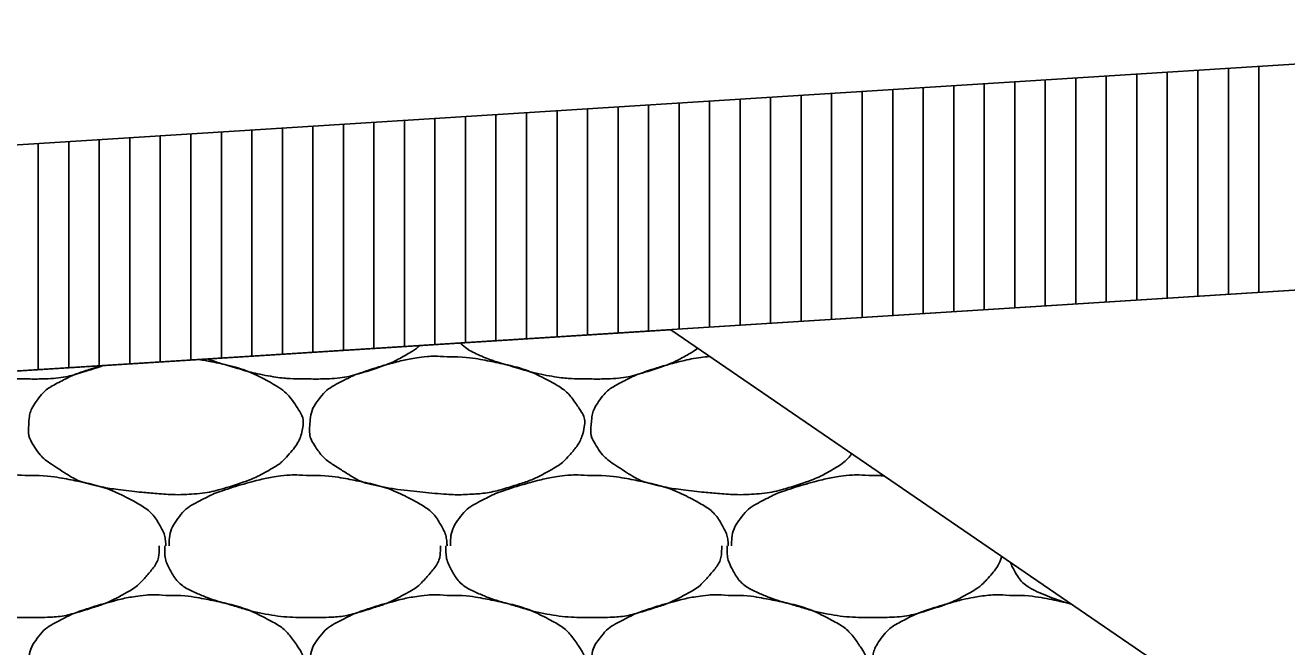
# Model space of a CAD drawing. Extents: x 1373719 to 1374161, y 379835 to 380167.
# Drawn here: x 1373964.067 to 1373966.134, y 379923.656 to 379924.673 of the extents above; entities that cross this region are included whole.
import ezdxf

# ---------------------------------------------------------------- set-up
doc = ezdxf.new("R2010")
doc.units = 0
for name, color, linetype in [('ACHM Surface', 7, 'Continuous'), ('Aggregate Base Course', 7, 'Continuous'), ('Pavement Layers', 7, 'Continuous'), ('SIGNATURE', 7, 'Continuous')]:
    doc.layers.add(name, color=color, linetype=linetype)

msp = doc.modelspace()

# ---------------------------------------------------------------- linework, layer by layer
msp.add_line((1373962.0249, 379924.3496), (1373981.5249, 379925.5802))
at = {"layer": 'ACHM Surface'}
for p, q in [((1373965.838, 379924.22), (1373965.838, 379924.5902)), ((1373965.888, 379924.2231), (1373965.888, 379924.5934)), ((1373965.938, 379924.2263), (1373965.938, 379924.5965)), ((1373965.988, 379924.2294), (1373965.988, 379924.5997)), ((1373966.038, 379924.2326), (1373966.038, 379924.6028)), ((1373966.088, 379924.2357), (1373966.088, 379924.606)), ((1373965.538, 379924.201), (1373965.538, 379924.5713)), ((1373965.588, 379924.2042), (1373965.588, 379924.5744)), ((1373965.638, 379924.2073), (1373965.638, 379924.5776)), ((1373965.688, 379924.2105), (1373965.688, 379924.5807)), ((1373965.738, 379924.2137), (1373965.738, 379924.5839)), ((1373965.788, 379924.2168), (1373965.788, 379924.587)), ((1373965.188, 379924.1789), (1373965.188, 379924.5492)), ((1373965.238, 379924.1821), (1373965.238, 379924.5523)), ((1373965.288, 379924.1853), (1373965.288, 379924.5555)), ((1373965.338, 379924.1884), (1373965.338, 379924.5586)), ((1373965.388, 379924.1916), (1373965.388, 379924.5618)), ((1373965.438, 379924.1947), (1373965.438, 379924.565)), ((1373965.488, 379924.1979), (1373965.488, 379924.5681)), ((1373964.838, 379924.1569), (1373964.838, 379924.5271)), ((1373964.888, 379924.16), (1373964.888, 379924.5302)), ((1373964.938, 379924.1632), (1373964.938, 379924.5334)), ((1373964.988, 379924.1663), (1373964.988, 379924.5366)), ((1373965.038, 379924.1695), (1373965.038, 379924.5397)), ((1373965.088, 379924.1726), (1373965.088, 379924.5429)), ((1373965.138, 379924.1758), (1373965.138, 379924.546)), ((1373964.538, 379924.1379), (1373964.538, 379924.5082)), ((1373964.588, 379924.1411), (1373964.588, 379924.5113)), ((1373964.638, 379924.1442), (1373964.638, 379924.5145)), ((1373964.688, 379924.1474), (1373964.688, 379924.5176)), ((1373964.738, 379924.1505), (1373964.738, 379924.5208)), ((1373964.788, 379924.1537), (1373964.788, 379924.5239)), ((1373964.188, 379924.1158), (1373964.188, 379924.4861)), ((1373964.238, 379924.119), (1373964.238, 379924.4892)), ((1373964.288, 379924.1221), (1373964.288, 379924.4924)), ((1373964.338, 379924.1253), (1373964.338, 379924.4955)), ((1373964.388, 379924.1285), (1373964.388, 379924.4987)), ((1373964.438, 379924.1316), (1373964.438, 379924.5019)), ((1373964.488, 379924.1348), (1373964.488, 379924.505)), ((1373964.088, 379924.1095), (1373964.088, 379924.4798)), ((1373964.138, 379924.1127), (1373964.138, 379924.4829))]:
    msp.add_line(p, q, dxfattribs=at)
at = {"layer": 'Aggregate Base Course'}
for points, degree in [([(1373964.7133, 379924.149), (1373964.7077, 379924.1439), (1373964.7016, 379924.1398), (1373964.6767, 379924.1256), (1373964.6588, 379924.117), (1373964.6135, 379924.1026), (1373964.588, 379924.0955), (1373964.5502, 379924.0941), (1373964.5388, 379924.094), (1373964.5274, 379924.0945)], 3), ([(1373964.9882, 379924.0945), (1373964.9858, 379924.0945), (1373964.9834, 379924.0945), (1373964.9612, 379924.0945), (1373964.9414, 379924.0964), (1373964.9006, 379924.1037), (1373964.8806, 379924.1101), (1373964.8424, 379924.1211), (1373964.8254, 379924.1267), (1373964.7976, 379924.1387), (1373964.7879, 379924.1451), (1373964.7797, 379924.1532)], 3), ([(1373965.1689, 379924.1446), (1373965.1647, 379924.1414), (1373965.1604, 379924.1386), (1373965.1375, 379924.1256), (1373965.1196, 379924.117), (1373965.0743, 379924.1026), (1373965.0488, 379924.0955), (1373965.011, 379924.0941), (1373964.9996, 379924.094), (1373964.9882, 379924.0945)], 3), ([(1373964.1937, 379924.1162), (1373964.1887, 379924.1142), (1373964.1835, 379924.1124), (1373964.1527, 379924.1026), (1373964.1272, 379924.0955), (1373964.0894, 379924.0941), (1373964.078, 379924.094), (1373964.0666, 379924.0945)], 3), ([(1373964.351, 379924.1261), (1373964.3594, 379924.1248), (1373964.3678, 379924.1232), (1373964.4085, 379924.1149), (1373964.4382, 379924.1051), (1373964.488, 379924.0784), (1373964.5016, 379924.064), (1373964.5205, 379924.0356), (1373964.5236, 379924.0257), (1373964.519, 379924.0002), (1373964.5102, 379923.9834), (1373964.4884, 379923.9591), (1373964.4801, 379923.9527), (1373964.4517, 379923.9366), (1373964.4338, 379923.928), (1373964.3885, 379923.9136), (1373964.363, 379923.9071), (1373964.3235, 379923.9047), (1373964.3102, 379923.9046), (1373964.2772, 379923.9068), (1373964.2574, 379923.9087), (1373964.2158, 379923.9133), (1373964.1943, 379923.9167), (1373964.1552, 379923.9258), (1373964.14, 379923.9352), (1373964.1064, 379923.9563), (1373964.0918, 379923.9672), (1373964.0728, 379923.9964), (1373964.0715, 379924.007), (1373964.0729, 379924.0317), (1373964.076, 379924.0464), (1373964.0971, 379924.0744), (1373964.1086, 379924.0819), (1373964.1343, 379924.0953), (1373964.1459, 379924.1011), (1373964.1699, 379924.1092), (1373964.1814, 379924.1128), (1373964.193, 379924.1162)], 3), ([(1373964.5274, 379924.0945), (1373964.525, 379924.0945), (1373964.5226, 379924.0945), (1373964.5004, 379924.0945), (1373964.4806, 379924.0964), (1373964.4398, 379924.1037), (1373964.4198, 379924.1101), (1373964.3878, 379924.1193), (1373964.3765, 379924.1229), (1373964.3652, 379924.127)], 3), ([(1373964.7578, 379924.1305), (1373964.7842, 379924.1309), (1373964.8107, 379924.1269), (1373964.837, 379924.1215), (1373964.8693, 379924.1149), (1373964.899, 379924.1051), (1373964.9288, 379924.0891), (1373964.9488, 379924.0784), (1373964.9624, 379924.064), (1373964.9756, 379924.0441), (1373964.9813, 379924.0356), (1373964.9844, 379924.0257), (1373964.9828, 379924.0171), (1373964.9798, 379924.0002), (1373964.971, 379923.9834), (1373964.9576, 379923.9685), (1373964.9492, 379923.9591), (1373964.9409, 379923.9527), (1373964.9306, 379923.9469), (1373964.9125, 379923.9366), (1373964.8946, 379923.928), (1373964.8748, 379923.9217), (1373964.8493, 379923.9136), (1373964.8238, 379923.9071), (1373964.7974, 379923.9055), (1373964.7843, 379923.9047), (1373964.771, 379923.9046), (1373964.7578, 379923.9055), (1373964.738, 379923.9068), (1373964.7182, 379923.9087), (1373964.6984, 379923.9109), (1373964.6766, 379923.9133), (1373964.6551, 379923.9167), (1373964.6336, 379923.9217), (1373964.616, 379923.9258), (1373964.6008, 379923.9352), (1373964.585, 379923.9451), (1373964.5672, 379923.9563), (1373964.5526, 379923.9672), (1373964.54, 379923.9865), (1373964.5336, 379923.9964), (1373964.5323, 379924.007), (1373964.5328, 379924.0171), (1373964.5337, 379924.0317), (1373964.5368, 379924.0464), (1373964.5472, 379924.0603), (1373964.5579, 379924.0744), (1373964.5694, 379924.0819), (1373964.5832, 379924.0891), (1373964.5951, 379924.0953), (1373964.6067, 379924.1011), (1373964.6192, 379924.1053), (1373964.6371, 379924.1113), (1373964.655, 379924.1167), (1373964.6732, 379924.1215), (1373964.6846, 379924.1245), (1373964.6959, 379924.1269), (1373964.7074, 379924.1287), (1373964.7241, 379924.1313), (1373964.7411, 379924.1319), (1373964.7578, 379924.1305)], 3), ([(1373965.4213, 379923.9718), (1373965.4204, 379923.9707), (1373965.4194, 379923.9696), (1373965.41, 379923.9591), (1373965.4017, 379923.9527), (1373965.3733, 379923.9366), (1373965.3554, 379923.928), (1373965.3101, 379923.9136), (1373965.2846, 379923.9071), (1373965.2451, 379923.9047), (1373965.2318, 379923.9046), (1373965.1988, 379923.9068), (1373965.179, 379923.9087), (1373965.1374, 379923.9133), (1373965.1159, 379923.9167), (1373965.0768, 379923.9258), (1373965.0616, 379923.9352), (1373965.028, 379923.9563), (1373965.0134, 379923.9672), (1373964.9944, 379923.9964), (1373964.9931, 379924.007), (1373964.9945, 379924.0317), (1373964.9976, 379924.0464), (1373965.0187, 379924.0744), (1373965.0302, 379924.0819), (1373965.0559, 379924.0953), (1373965.0675, 379924.1011), (1373965.0979, 379924.1113), (1373965.1158, 379924.1167), (1373965.1454, 379924.1245), (1373965.1567, 379924.1269), (1373965.1751, 379924.1298), (1373965.182, 379924.1305), (1373965.1889, 379924.1309)], 3), ([(1373964.0666, 379924.0945), (1373964.0642, 379924.0945), (1373964.0618, 379924.0945), (1373964.0396, 379924.0945), (1373964.0198, 379924.0964), (1373963.995, 379924.1008), (1373963.99, 379924.1019), (1373963.9851, 379924.103)], 3), ([(1373963.8416, 379923.8209), (1373963.8417, 379923.8215), (1373963.8416, 379923.8221), (1373963.8416, 379923.8227), (1373963.842, 379923.8379), (1373963.8463, 379923.8525), (1373963.856, 379923.8659), (1373963.866, 379923.8795), (1373963.8782, 379923.8875), (1373963.892, 379923.8947), (1373963.9039, 379923.9009), (1373963.9155, 379923.9067), (1373963.928, 379923.9109), (1373963.9459, 379923.9169), (1373963.9638, 379923.9223), (1373963.982, 379923.9271), (1373963.9934, 379923.9301), (1373964.0047, 379923.9325), (1373964.0162, 379923.9343), (1373964.0329, 379923.9369), (1373964.0499, 379923.9375), (1373964.0666, 379923.9361)], 3), ([(1373964.0666, 379923.9361), (1373964.0684, 379923.936), (1373964.0702, 379923.9362), (1373964.072, 379923.9361)], 2), ([(1373964.072, 379923.9361), (1373964.0984, 379923.9365), (1373964.1249, 379923.9325), (1373964.1512, 379923.9271), (1373964.1835, 379923.9205), (1373964.2132, 379923.9107), (1373964.243, 379923.8947), (1373964.263, 379923.884), (1373964.2789, 379923.8701), (1373964.2898, 379923.8497), (1373964.2946, 379923.8409), (1373964.2963, 379923.832), (1373964.297, 379923.8227), (1373964.2971, 379923.8221), (1373964.2972, 379923.8215), (1373964.297, 379923.8209)], 3), ([(1373964.3024, 379923.8209), (1373964.3025, 379923.8215), (1373964.3024, 379923.8221), (1373964.3024, 379923.8227), (1373964.3028, 379923.8379), (1373964.3071, 379923.8525), (1373964.3168, 379923.8659), (1373964.3268, 379923.8795), (1373964.339, 379923.8875), (1373964.3528, 379923.8947), (1373964.3647, 379923.9009), (1373964.3763, 379923.9067), (1373964.3888, 379923.9109), (1373964.4067, 379923.9169), (1373964.4246, 379923.9223), (1373964.4428, 379923.9271), (1373964.4542, 379923.9301), (1373964.4655, 379923.9325), (1373964.477, 379923.9343), (1373964.4937, 379923.9369), (1373964.5107, 379923.9375), (1373964.5274, 379923.9361)], 3), ([(1373964.5274, 379923.9361), (1373964.5292, 379923.936), (1373964.531, 379923.9362), (1373964.5328, 379923.9361)], 2), ([(1373964.5328, 379923.9361), (1373964.5592, 379923.9365), (1373964.5857, 379923.9325), (1373964.612, 379923.9271), (1373964.6443, 379923.9205), (1373964.674, 379923.9107), (1373964.7038, 379923.8947), (1373964.7238, 379923.884), (1373964.7397, 379923.8701), (1373964.7506, 379923.8497), (1373964.7554, 379923.8409), (1373964.7571, 379923.832), (1373964.7578, 379923.8227), (1373964.7579, 379923.8221), (1373964.758, 379923.8215), (1373964.7578, 379923.8209)], 3), ([(1373964.7632, 379923.8209), (1373964.7633, 379923.8215), (1373964.7632, 379923.8221), (1373964.7632, 379923.8227), (1373964.7636, 379923.8379), (1373964.7679, 379923.8525), (1373964.7776, 379923.8659), (1373964.7876, 379923.8795), (1373964.7998, 379923.8875), (1373964.8136, 379923.8947), (1373964.8255, 379923.9009), (1373964.8371, 379923.9067), (1373964.8496, 379923.9109), (1373964.8675, 379923.9169), (1373964.8854, 379923.9223), (1373964.9036, 379923.9271), (1373964.915, 379923.9301), (1373964.9263, 379923.9325), (1373964.9378, 379923.9343), (1373964.9545, 379923.9369), (1373964.9715, 379923.9375), (1373964.9882, 379923.9361)], 3), ([(1373964.9882, 379923.9361), (1373964.99, 379923.936), (1373964.9918, 379923.9362), (1373964.9936, 379923.9361)], 2), ([(1373964.9936, 379923.9361), (1373965.02, 379923.9365), (1373965.0465, 379923.9325), (1373965.0728, 379923.9271), (1373965.1051, 379923.9205), (1373965.1348, 379923.9107), (1373965.1646, 379923.8947), (1373965.1846, 379923.884), (1373965.2005, 379923.8701), (1373965.2114, 379923.8497), (1373965.2162, 379923.8409), (1373965.2179, 379923.832), (1373965.2186, 379923.8227), (1373965.2187, 379923.8221), (1373965.2188, 379923.8215), (1373965.2186, 379923.8209)], 3), ([(1373965.224, 379923.8209), (1373965.2241, 379923.8215), (1373965.224, 379923.8221), (1373965.224, 379923.8227), (1373965.2244, 379923.8379), (1373965.2287, 379923.8525), (1373965.2384, 379923.8659), (1373965.2484, 379923.8795), (1373965.2606, 379923.8875), (1373965.2744, 379923.8947), (1373965.2863, 379923.9009), (1373965.2979, 379923.9067), (1373965.3104, 379923.9109), (1373965.3283, 379923.9169), (1373965.3462, 379923.9223), (1373965.3644, 379923.9271), (1373965.3758, 379923.9301), (1373965.3871, 379923.9325), (1373965.3986, 379923.9343), (1373965.4153, 379923.9369), (1373965.4323, 379923.9375), (1373965.449, 379923.9361)], 3), ([(1373965.449, 379923.9361), (1373965.4508, 379923.936), (1373965.4526, 379923.9362), (1373965.4544, 379923.9361)], 2), ([(1373965.4544, 379923.9361), (1373965.461, 379923.9362), (1373965.4677, 379923.936), (1373965.4743, 379923.9356)], 2), ([(1373964.0666, 379923.7039), (1373964.0642, 379923.7039), (1373964.0618, 379923.7039), (1373964.0594, 379923.7039), (1373964.0396, 379923.7039), (1373964.0198, 379923.7058), (1373964, 379923.7093), (1373963.979, 379923.7131), (1373963.959, 379923.7195), (1373963.9385, 379923.7254), (1373963.9208, 379923.7305), (1373963.9038, 379923.7361), (1373963.8866, 379923.7435), (1373963.8676, 379923.7517), (1373963.8517, 379923.7655), (1373963.8416, 379923.7849), (1373963.8365, 379923.7949), (1373963.8344, 379923.805), (1373963.8344, 379923.8155), (1373963.8344, 379923.8173), (1373963.8344, 379923.8191), (1373963.8344, 379923.8209)], 3), ([(1373964.2862, 379923.8209), (1373964.2863, 379923.8191), (1373964.2863, 379923.8173), (1373964.2862, 379923.8155), (1373964.2856, 379923.7973), (1373964.274, 379923.7814), (1373964.261, 379923.7669), (1373964.2529, 379923.7577), (1373964.2443, 379923.7511), (1373964.234, 379923.7453), (1373964.2159, 379923.735), (1373964.198, 379923.7264), (1373964.1782, 379923.7201), (1373964.1527, 379923.712), (1373964.1272, 379923.7049), (1373964.1008, 379923.7039), (1373964.0894, 379923.7035), (1373964.078, 379923.7034), (1373964.0666, 379923.7039)], 3), ([(1373964.5274, 379923.7039), (1373964.525, 379923.7039), (1373964.5226, 379923.7039), (1373964.5202, 379923.7039), (1373964.5004, 379923.7039), (1373964.4806, 379923.7058), (1373964.4608, 379923.7093), (1373964.4398, 379923.7131), (1373964.4198, 379923.7195), (1373964.3993, 379923.7254), (1373964.3816, 379923.7305), (1373964.3646, 379923.7361), (1373964.3474, 379923.7435), (1373964.3284, 379923.7517), (1373964.3125, 379923.7655), (1373964.3024, 379923.7849), (1373964.2973, 379923.7949), (1373964.2952, 379923.805), (1373964.2952, 379923.8155), (1373964.2952, 379923.8173), (1373964.2952, 379923.8191), (1373964.2952, 379923.8209)], 3), ([(1373964.747, 379923.8209), (1373964.7471, 379923.8191), (1373964.7471, 379923.8173), (1373964.747, 379923.8155), (1373964.7464, 379923.7973), (1373964.7348, 379923.7814), (1373964.7218, 379923.7669), (1373964.7137, 379923.7577), (1373964.7051, 379923.7511), (1373964.6948, 379923.7453), (1373964.6767, 379923.735), (1373964.6588, 379923.7264), (1373964.639, 379923.7201), (1373964.6135, 379923.712), (1373964.588, 379923.7049), (1373964.5616, 379923.7039), (1373964.5502, 379923.7035), (1373964.5388, 379923.7034), (1373964.5274, 379923.7039)], 3), ([(1373964.9882, 379923.7039), (1373964.9858, 379923.7039), (1373964.9834, 379923.7039), (1373964.981, 379923.7039), (1373964.9612, 379923.7039), (1373964.9414, 379923.7058), (1373964.9216, 379923.7093), (1373964.9006, 379923.7131), (1373964.8806, 379923.7195), (1373964.8601, 379923.7254), (1373964.8424, 379923.7305), (1373964.8254, 379923.7361), (1373964.8082, 379923.7435), (1373964.7892, 379923.7517), (1373964.7733, 379923.7655), (1373964.7632, 379923.7849), (1373964.7581, 379923.7949), (1373964.756, 379923.805), (1373964.756, 379923.8155), (1373964.756, 379923.8173), (1373964.756, 379923.8191), (1373964.756, 379923.8209)], 3), ([(1373965.2078, 379923.8209), (1373965.2079, 379923.8191), (1373965.2079, 379923.8173), (1373965.2078, 379923.8155), (1373965.2072, 379923.7973), (1373965.1956, 379923.7814), (1373965.1826, 379923.7669), (1373965.1745, 379923.7577), (1373965.1659, 379923.7511), (1373965.1556, 379923.7453), (1373965.1375, 379923.735), (1373965.1196, 379923.7264), (1373965.0998, 379923.7201), (1373965.0743, 379923.712), (1373965.0488, 379923.7049), (1373965.0224, 379923.7039), (1373965.011, 379923.7035), (1373964.9996, 379923.7034), (1373964.9882, 379923.7039)], 3), ([(1373965.449, 379923.7039), (1373965.4466, 379923.7039), (1373965.4442, 379923.7039), (1373965.4418, 379923.7039), (1373965.422, 379923.7039), (1373965.4022, 379923.7058), (1373965.3824, 379923.7093), (1373965.3614, 379923.7131), (1373965.3414, 379923.7195), (1373965.3209, 379923.7254), (1373965.3032, 379923.7305), (1373965.2862, 379923.7361), (1373965.269, 379923.7435), (1373965.25, 379923.7517), (1373965.2341, 379923.7655), (1373965.224, 379923.7849), (1373965.2189, 379923.7949), (1373965.2168, 379923.805), (1373965.2168, 379923.8155), (1373965.2168, 379923.8173), (1373965.2168, 379923.8191), (1373965.2168, 379923.8209)], 3), ([(1373965.6667, 379923.8039), (1373965.6628, 379923.7904), (1373965.6536, 379923.7783), (1373965.6353, 379923.7577), (1373965.6267, 379923.7511), (1373965.5983, 379923.735), (1373965.5804, 379923.7264), (1373965.5351, 379923.712), (1373965.5096, 379923.7049), (1373965.4718, 379923.7035), (1373965.4604, 379923.7034), (1373965.449, 379923.7039)], 3), ([(1373965.7811, 379923.7255), (1373965.7637, 379923.7306), (1373965.7468, 379923.7362), (1373965.7108, 379923.7517), (1373965.6949, 379923.7655), (1373965.6833, 379923.788), (1373965.682, 379923.791), (1373965.6809, 379923.7941)], 3), ([(1373964.297, 379923.7399), (1373964.3234, 379923.7403), (1373964.3499, 379923.7363), (1373964.3762, 379923.7309), (1373964.4085, 379923.7243), (1373964.4382, 379923.7145), (1373964.468, 379923.6985), (1373964.488, 379923.6878), (1373964.5016, 379923.6734), (1373964.5148, 379923.6535), (1373964.5205, 379923.645), (1373964.5236, 379923.6351), (1373964.522, 379923.6265), (1373964.519, 379923.6096), (1373964.5102, 379923.5928), (1373964.4968, 379923.5779), (1373964.4884, 379923.5685), (1373964.4801, 379923.5621), (1373964.4698, 379923.5563), (1373964.4517, 379923.546), (1373964.4338, 379923.5374), (1373964.414, 379923.5311), (1373964.3885, 379923.523), (1373964.363, 379923.5165), (1373964.3366, 379923.5149), (1373964.3235, 379923.5141), (1373964.3102, 379923.514), (1373964.297, 379923.5149), (1373964.2772, 379923.5162), (1373964.2574, 379923.5181), (1373964.2376, 379923.5203), (1373964.2158, 379923.5227), (1373964.1943, 379923.5261), (1373964.1728, 379923.5311), (1373964.1552, 379923.5352), (1373964.14, 379923.5446), (1373964.1242, 379923.5545), (1373964.1064, 379923.5657), (1373964.0918, 379923.5766), (1373964.0792, 379923.5959), (1373964.0728, 379923.6058), (1373964.0715, 379923.6164), (1373964.072, 379923.6265), (1373964.0729, 379923.6411), (1373964.076, 379923.6558), (1373964.0864, 379923.6697), (1373964.0971, 379923.6838), (1373964.1086, 379923.6913), (1373964.1224, 379923.6985), (1373964.1343, 379923.7047), (1373964.1459, 379923.7105), (1373964.1584, 379923.7147), (1373964.1763, 379923.7207), (1373964.1942, 379923.7261), (1373964.2124, 379923.7309), (1373964.2238, 379923.7339), (1373964.2351, 379923.7363), (1373964.2466, 379923.7381), (1373964.2633, 379923.7407), (1373964.2803, 379923.7413), (1373964.297, 379923.7399)], 3), ([(1373964.7578, 379923.7399), (1373964.7842, 379923.7403), (1373964.8107, 379923.7363), (1373964.837, 379923.7309), (1373964.8693, 379923.7243), (1373964.899, 379923.7145), (1373964.9288, 379923.6985), (1373964.9488, 379923.6878), (1373964.9624, 379923.6734), (1373964.9756, 379923.6535), (1373964.9813, 379923.645), (1373964.9844, 379923.6351), (1373964.9828, 379923.6265), (1373964.9798, 379923.6096), (1373964.971, 379923.5928), (1373964.9576, 379923.5779), (1373964.9492, 379923.5685), (1373964.9409, 379923.5621), (1373964.9306, 379923.5563), (1373964.9125, 379923.546), (1373964.8946, 379923.5374), (1373964.8748, 379923.5311), (1373964.8493, 379923.523), (1373964.8238, 379923.5165), (1373964.7974, 379923.5149), (1373964.7843, 379923.5141), (1373964.771, 379923.514), (1373964.7578, 379923.5149), (1373964.738, 379923.5162), (1373964.7182, 379923.5181), (1373964.6984, 379923.5203), (1373964.6766, 379923.5227), (1373964.6551, 379923.5261), (1373964.6336, 379923.5311), (1373964.616, 379923.5352), (1373964.6008, 379923.5446), (1373964.585, 379923.5545), (1373964.5672, 379923.5657), (1373964.5526, 379923.5766), (1373964.54, 379923.5959), (1373964.5336, 379923.6058), (1373964.5323, 379923.6164), (1373964.5328, 379923.6265), (1373964.5337, 379923.6411), (1373964.5368, 379923.6558), (1373964.5472, 379923.6697), (1373964.5579, 379923.6838), (1373964.5694, 379923.6913), (1373964.5832, 379923.6985), (1373964.5951, 379923.7047), (1373964.6067, 379923.7105), (1373964.6192, 379923.7147), (1373964.6371, 379923.7207), (1373964.655, 379923.7261), (1373964.6732, 379923.7309), (1373964.6846, 379923.7339), (1373964.6959, 379923.7363), (1373964.7074, 379923.7381), (1373964.7241, 379923.7407), (1373964.7411, 379923.7413), (1373964.7578, 379923.7399)], 3), ([(1373965.2186, 379923.7399), (1373965.245, 379923.7403), (1373965.2715, 379923.7363), (1373965.2978, 379923.7309), (1373965.3301, 379923.7243), (1373965.3598, 379923.7145), (1373965.3896, 379923.6985), (1373965.4096, 379923.6878), (1373965.4232, 379923.6734), (1373965.4364, 379923.6535), (1373965.4421, 379923.645), (1373965.4452, 379923.6351), (1373965.4436, 379923.6265), (1373965.4406, 379923.6096), (1373965.4318, 379923.5928), (1373965.4184, 379923.5779), (1373965.41, 379923.5685), (1373965.4017, 379923.5621), (1373965.3914, 379923.5563), (1373965.3733, 379923.546), (1373965.3554, 379923.5374), (1373965.3356, 379923.5311), (1373965.3101, 379923.523), (1373965.2846, 379923.5165), (1373965.2582, 379923.5149), (1373965.2451, 379923.5141), (1373965.2318, 379923.514), (1373965.2186, 379923.5149), (1373965.1988, 379923.5162), (1373965.179, 379923.5181), (1373965.1592, 379923.5203), (1373965.1374, 379923.5227), (1373965.1159, 379923.5261), (1373965.0944, 379923.5311), (1373965.0768, 379923.5352), (1373965.0616, 379923.5446), (1373965.0458, 379923.5545), (1373965.028, 379923.5657), (1373965.0134, 379923.5766), (1373965.0008, 379923.5959), (1373964.9944, 379923.6058), (1373964.9931, 379923.6164), (1373964.9936, 379923.6265), (1373964.9945, 379923.6411), (1373964.9976, 379923.6558), (1373965.008, 379923.6697), (1373965.0187, 379923.6838), (1373965.0302, 379923.6913), (1373965.044, 379923.6985), (1373965.0559, 379923.7047), (1373965.0675, 379923.7105), (1373965.08, 379923.7147), (1373965.0979, 379923.7207), (1373965.1158, 379923.7261), (1373965.134, 379923.7309), (1373965.1454, 379923.7339), (1373965.1567, 379923.7363), (1373965.1682, 379923.7381), (1373965.1849, 379923.7407), (1373965.2019, 379923.7413), (1373965.2186, 379923.7399)], 3), ([(1373965.9029, 379923.6422), (1373965.9047, 379923.6369), (1373965.9053, 379923.6315), (1373965.9014, 379923.6096), (1373965.8926, 379923.5928), (1373965.8708, 379923.5685), (1373965.8625, 379923.5621), (1373965.8341, 379923.546), (1373965.8162, 379923.5374), (1373965.7709, 379923.523), (1373965.7454, 379923.5165), (1373965.7059, 379923.5141), (1373965.6926, 379923.514), (1373965.6596, 379923.5162), (1373965.6398, 379923.5181), (1373965.5982, 379923.5227), (1373965.5767, 379923.5261), (1373965.5376, 379923.5352), (1373965.5224, 379923.5446), (1373965.4888, 379923.5657), (1373965.4742, 379923.5766), (1373965.4552, 379923.6058), (1373965.4539, 379923.6164), (1373965.4553, 379923.6411), (1373965.4584, 379923.6558), (1373965.4795, 379923.6838), (1373965.491, 379923.6913), (1373965.5167, 379923.7047), (1373965.5283, 379923.7105), (1373965.5587, 379923.7207), (1373965.5766, 379923.7261), (1373965.6062, 379923.7339), (1373965.6175, 379923.7363), (1373965.6457, 379923.7407), (1373965.6627, 379923.7413), (1373965.6794, 379923.7399)], 3), ([(1373965.6794, 379923.7399), (1373965.7058, 379923.7403), (1373965.7323, 379923.7363), (1373965.7662, 379923.7294), (1373965.7736, 379923.7276), (1373965.7809, 379923.7257)], 3)]:
    msp.add_open_spline(points, degree=degree, dxfattribs=at)
at = {"layer": 'Pavement Layers'}
msp.add_line((1373962.0249, 379923.9793), (1373981.5249, 379925.2099), dxfattribs=at)
at = {"layer": 'SIGNATURE'}
for points in [[(1373942.5249, 379922.7487), (1373942.9199, 379923.1439), (1373962.0249, 379924.3496), (1373981.1765, 379925.5582), (1373981.5249, 379925.2099), (1373962.0249, 379923.9793)], [(1373957.9353, 379922.1885), (1373959.468, 379923.818), (1373965.1246, 379924.1749), (1373967.1748, 379922.7716)]]:
    msp.add_lwpolyline(points, close=True, dxfattribs=at)

doc.saveas('drawing.dxf')
